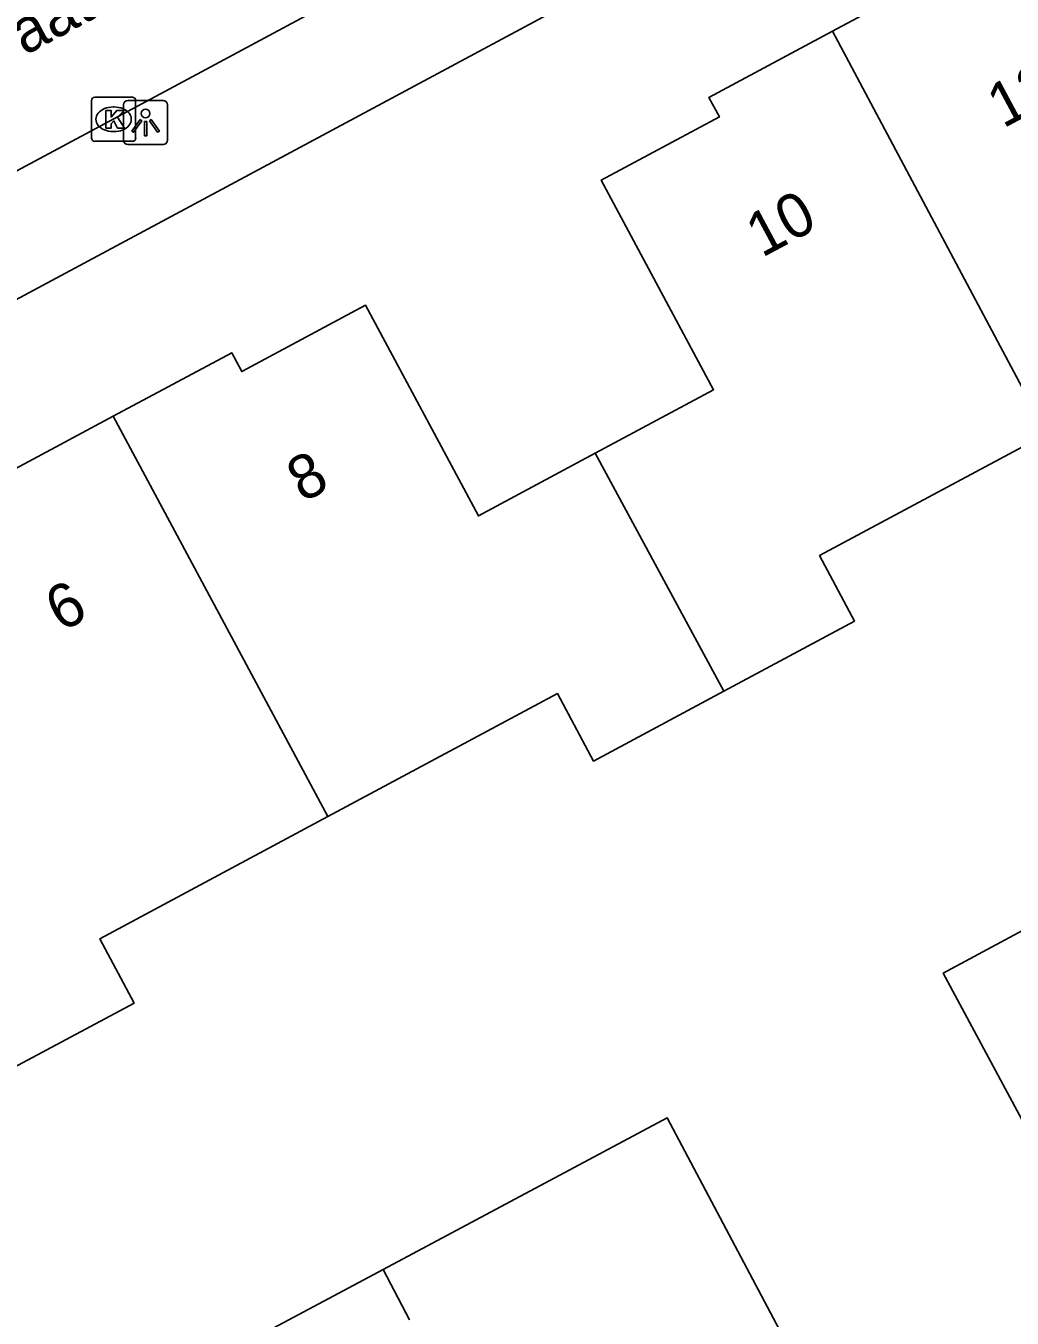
# Model space of a CAD drawing. Extents: x 157793 to 159380, y 380882 to 382313.
# Drawn here: x 158946.26 to 158968.64, y 381858.37 to 381887.69 of the extents above; entities that cross this region are included whole.
import ezdxf

# ---------------------------------------------------------------- set-up
doc = ezdxf.new("R2010")
doc.units = 0
for name, color, linetype in [('IMGEO_Kolk', 7, 'Continuous'), ('IMGEO_Lichtpunt', 7, 'Continuous'), ('IMGEO_Openbare_ruimte_label', 7, 'Continuous'), ('IMGEO_Pand', 7, 'Continuous'), ('IMGEO_Pand_nummerreeks', 7, 'Continuous'), ('IMGEO_Rijbaan_lokaal_open', 7, 'Continuous'), ('IMGEO_Voetpad_open', 7, 'Continuous')]:
    doc.layers.add(name, color=color, linetype=linetype)

msp = doc.modelspace()

# ---------------------------------------------------------------- linework, layer by layer
at = {"layer": 'IMGEO_Kolk'}
for p, q in [((158947.827, 381886.067), (158948.679, 381886.067)), ((158947.752, 381885.141), (158947.752, 381885.993)), ((158948.24, 381885.847), (158948.265, 381885.847)), ((158948.753, 381885.993), (158948.753, 381885.141)), ((158948.263, 381885.287), (158948.238, 381885.287)), ((158948.679, 381885.067), (158947.827, 381885.067))]:
    msp.add_line(p, q, dxfattribs=at)
for points in [[(158947.827, 381886.067), (158948.679, 381886.067)], [(158947.752, 381885.141), (158947.752, 381885.993)], [(158948.073, 381885.767), (158948.196, 381885.767), (158948.196, 381885.616), (158948.326, 381885.767), (158948.49, 381885.767), (158948.344, 381885.616), (158948.497, 381885.367), (158948.345, 381885.367), (158948.26, 381885.531), (158948.196, 381885.464), (158948.196, 381885.367), (158948.073, 381885.367), (158948.073, 381885.767)], [(158948.753, 381885.993), (158948.753, 381885.141)], [(158948.679, 381885.067), (158947.827, 381885.067)]]:
    msp.add_lwpolyline(points, dxfattribs=at)
for centre, start, end in [((158947.829, 381885.991), 91.552, 178.448), ((158947.829, 381885.991), 91.552, 178.448), ((158948.677, 381885.991), 1.552, 88.448), ((158948.677, 381885.991), 1.552, 88.448), ((158947.829, 381885.143), 181.552, 268.448), ((158947.829, 381885.143), 181.552, 268.448), ((158948.677, 381885.143), 271.552, 358.448), ((158948.677, 381885.143), 271.552, 358.448)]:
    msp.add_arc(centre, 0.0765, start, end, dxfattribs=at)
for centre, major_axis, ratio, start_param, end_param in [((158948.239, 381885.567), (-0.387, 0.002), 0.722429, 4.712389, 7.853982), ((158948.264, 381885.567), (-0.39, 0.002), 0.717154, 1.570796, 4.712389)]:
    msp.add_ellipse(centre, major_axis=major_axis, ratio=ratio, start_param=start_param, end_param=end_param, dxfattribs=at)
at = {"layer": 'IMGEO_Lichtpunt'}
for p, q in [((158948.48, 381885.899), (158948.48, 381885.092)), ((158948.48, 381885.899), (158948.48, 381885.092)), ((158949.382, 381885.994), (158948.574, 381885.994)), ((158949.382, 381885.994), (158948.574, 381885.994)), ((158949.476, 381885.092), (158949.476, 381885.899)), ((158949.476, 381885.092), (158949.476, 381885.899)), ((158948.574, 381884.998), (158949.382, 381884.998)), ((158948.574, 381884.998), (158949.382, 381884.998))]:
    msp.add_line(p, q, dxfattribs=at)
for points in [[(158948.854, 381885.563), (158948.893, 381885.535), (158948.705, 381885.273), (158948.667, 381885.3), (158948.854, 381885.563)], [(158948.956, 381885.515), (158949.003, 381885.515), (158949.003, 381885.193), (158948.956, 381885.193), (158948.956, 381885.515)], [(158949.066, 381885.535), (158949.104, 381885.562), (158949.291, 381885.3), (158949.252, 381885.272), (158949.066, 381885.535)]]:
    msp.add_lwpolyline(points, dxfattribs=at)
msp.add_circle((158948.979, 381885.697), 0.0994, dxfattribs=at)
for centre, start, end in [((158948.574, 381885.899), 90, 180), ((158948.574, 381885.899), 90, 180), ((158949.382, 381885.899), 0, 90), ((158949.382, 381885.899), 0, 90), ((158948.574, 381885.092), 180, 270), ((158948.574, 381885.092), 180, 270), ((158949.382, 381885.092), 270, 0), ((158949.382, 381885.092), 270, 360)]:
    msp.add_arc(centre, 0.0946, start, end, dxfattribs=at)
at = {"layer": 'IMGEO_Pand'}
for points in [[(158964.561, 381887.565), (158967.244, 381889.003), (158967.481, 381888.56), (158970.277, 381890.057), (158972.843, 381885.283), (158977.352, 381887.687)], [(158959.181, 381877.99), (158961.866, 381879.429), (158959.317, 381884.186), (158961.998, 381885.622), (158961.761, 381886.065), (158964.561, 381887.565)], [(158969.427, 381878.43), (158964.561, 381887.565)], [(158948.241, 381878.829), (158950.932, 381880.271), (158951.162, 381879.842), (158953.97, 381881.347), (158956.53, 381876.569), (158959.181, 381877.99)], [(158942.893, 381869.24), (158945.585, 381870.683), (158943.018, 381875.474), (158945.641, 381876.881), (158945.41, 381877.312), (158948.241, 381878.829)], [(158953.117, 381869.746), (158948.241, 381878.829)], [(158969.427, 381878.43), (158964.271, 381875.667), (158965.067, 381874.182), (158962.1, 381872.592)], [(158962.1, 381872.592), (158959.181, 381877.99)], [(158962.1, 381872.592), (158959.143, 381871.007), (158958.323, 381872.536), (158953.117, 381869.746)], [(158975.5, 381860.207), (158973.604, 381863.734), (158969.566, 381861.563), (158967.077, 381866.195), (158974.992, 381870.45), (158976.461, 381867.717), (158981.203, 381870.266), (158982.687, 381867.504), (158983.145, 381867.751), (158984.606, 381865.033)], [(158953.117, 381869.746), (158947.943, 381866.973), (158948.723, 381865.516), (158945.748, 381863.922)]]:
    msp.add_lwpolyline(points, dxfattribs=at)
at = {"layer": 'IMGEO_Rijbaan_lokaal_open'}
for points in [[(158943.408, 381882.984), (158949.934, 381886.478), (158956.599, 381890.065), (158968.276, 381896.322), (158971.651, 381898.138), (158972.919, 381898.77)], [(159015.598, 381816.381), (159006.457, 381811.471), (159000, 381808.003), (158992.144, 381803.784), (158960.815, 381862.908), (158954.367, 381859.47)], [(158954.965, 381858.328), (158954.367, 381859.47)]]:
    msp.add_lwpolyline(points, dxfattribs=at)
at = {"layer": 'IMGEO_Voetpad_open'}
for points in [[(158971.233, 381894.996), (158921.63, 381868.384)], [(158954.367, 381859.47), (158930.684, 381846.84), (158923.502, 381860.613), (158920.632, 381865.833)]]:
    msp.add_lwpolyline(points, dxfattribs=at)

# ---------------------------------------------------------------- texts
at = {"layer": 'IMGEO_Openbare_ruimte_label'}
msp.add_text('Martin Luther Kingstraat', height=1, rotation=28.1804, dxfattribs=at).set_placement((158935.293, 381881.143))
at = {"layer": 'IMGEO_Pand_nummerreeks'}
for s, rotation, p in [('12', 28.1769, (158968.434, 381885.35)), ('10', 28.1769, (158962.96, 381882.417)), ('8', 28.2024, (158952.544, 381876.86)), ('6', 28.201, (158947.064, 381873.922))]:
    msp.add_text(s, height=1, rotation=rotation, dxfattribs=at).set_placement(p)

doc.saveas('drawing.dxf')
